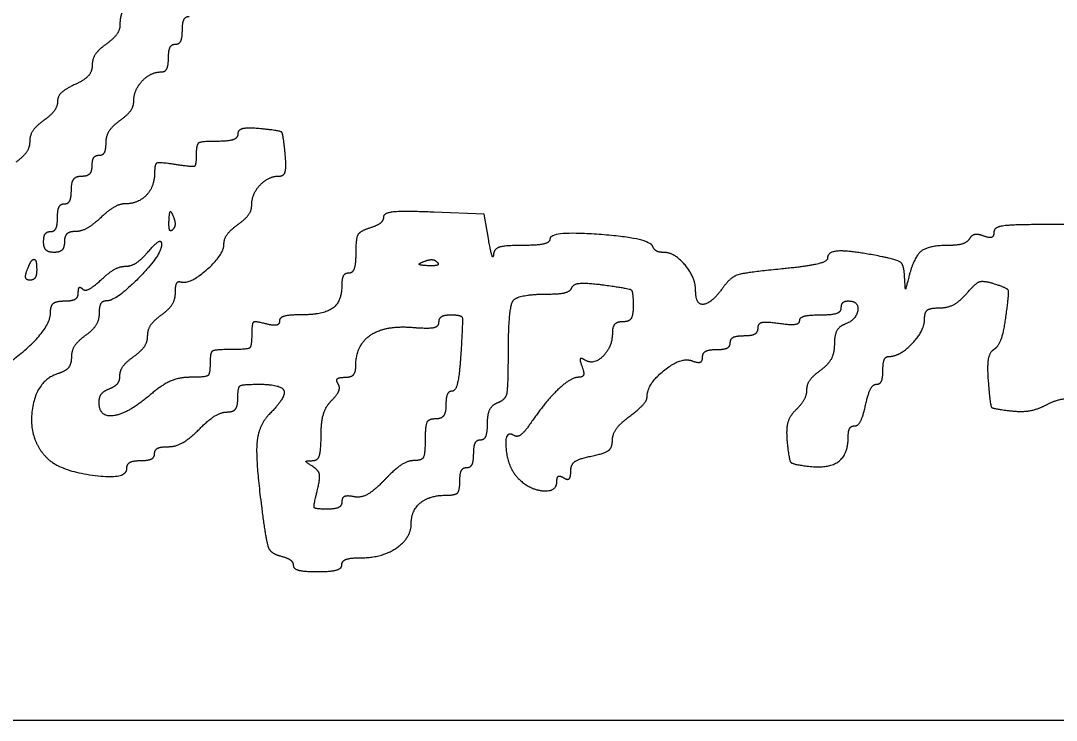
# Model space of a CAD drawing. Extents: x -7.9 to 76.1, y 0 to 22.
# Drawn here: x 25.0205 to 25.3788, y 10.8282 to 11.0702 of the extents above; entities that cross this region are included whole.
import ezdxf

# ---------------------------------------------------------------- set-up
doc = ezdxf.new("R2010")
doc.units = 0
doc.layers.add('SH_Data', color=7, linetype='Continuous')
doc.layers.add('SH_Text', color=7, linetype='Continuous')

msp = doc.modelspace()

# ---------------------------------------------------------------- linework, layer by layer
at = {"layer": 'SH_Data'}
msp.add_line((24.52788, 10.82824), (28.02788, 10.82824), dxfattribs=at)
at = {"layer": 'SH_Text'}
msp.add_line((25.1646, 10.9867), (25.1646, 10.9867), dxfattribs=at)
for points in [[(25.18234, 10.99485), (25.18085, 11.00325), (25.16345, 11.00396)], [(25.38845, 10.98885), (25.38845, 10.99965), (25.37285, 10.99965)]]:
    msp.add_lwpolyline(points, dxfattribs=at)
for points in [[(25.06625, 11.08486), (25.05692, 11.07487), (25.05485, 11.07195), (25.05485, 11.06869)], [(25.05485, 11.06869), (25.05485, 11.06694), (25.05269, 11.06396), (25.05005, 11.06205)], [(25.07645, 11.06685), (25.07645, 11.06949), (25.07753, 11.07165), (25.07885, 11.07165)], [(25.07405, 11.06205), (25.07537, 11.06205), (25.07645, 11.06421), (25.07645, 11.06685)], [(25.05005, 11.06205), (25.04741, 11.06015), (25.04525, 11.05685), (25.04525, 11.05471)], [(25.07165, 11.05725), (25.07165, 11.05989), (25.07273, 11.06205), (25.07405, 11.06205)], [(25.04525, 11.05471), (25.04525, 11.05257), (25.04255, 11.04959), (25.03925, 11.04809)], [(25.06908, 11.05245), (25.0705, 11.05245), (25.07165, 11.05461), (25.07165, 11.05725)], [(25.05965, 11.04236), (25.05965, 11.04623), (25.06547, 11.05245), (25.06908, 11.05245)], [(25.03925, 11.04809), (25.03595, 11.04659), (25.03325, 11.04395), (25.03325, 11.04224)], [(25.03325, 11.04224), (25.03325, 11.04052), (25.03109, 11.03756), (25.02845, 11.03565)], [(25.05485, 11.03565), (25.05749, 11.03756), (25.05965, 11.04057), (25.05965, 11.04236)], [(25.02845, 11.03565), (25.02581, 11.03375), (25.02365, 11.03051), (25.02365, 11.02845)], [(25.05005, 11.02792), (25.05005, 11.03027), (25.05221, 11.03375), (25.05485, 11.03565)], [(25.10345, 11.03281), (25.09907, 11.03323), (25.09565, 11.03244), (25.09565, 11.03101)], [(25.11201, 11.02425), (25.11135, 11.03111), (25.11031, 11.03215), (25.10345, 11.03281)], [(25.09565, 11.03101), (25.09565, 11.0296), (25.09241, 11.02845), (25.08845, 11.02845)], [(25.02365, 11.02845), (25.02365, 11.0264), (25.02149, 11.02316), (25.01885, 11.02125)], [(25.04765, 11.02365), (25.04897, 11.02365), (25.05005, 11.02558), (25.05005, 11.02792)], [(25.08845, 11.02845), (25.08296, 11.02845), (25.08125, 11.02736), (25.08125, 11.02386)], [(25.04525, 11.02005), (25.04525, 11.02203), (25.04633, 11.02365), (25.04765, 11.02365)], [(25.08125, 11.02386), (25.08125, 11.02011), (25.07994, 11.01948), (25.07405, 11.02041)], [(25.11004, 11.01645), (25.11166, 11.01645), (25.11246, 11.0196), (25.11201, 11.02425)], [(25.04165, 11.01645), (25.04363, 11.01645), (25.04525, 11.01807), (25.04525, 11.02005)], [(25.07405, 11.02041), (25.06853, 11.02128), (25.06685, 11.02063), (25.06685, 11.01763)], [(25.03805, 11.01165), (25.03805, 11.01432), (25.03965, 11.01645), (25.04165, 11.01645)], [(25.06685, 11.01763), (25.06685, 11.01284), (25.0612, 11.00685), (25.05668, 11.00685)], [(25.10045, 11.00636), (25.10045, 11.0103), (25.10629, 11.01645), (25.11004, 11.01645)], [(25.03565, 11.00685), (25.03697, 11.00685), (25.03805, 11.00901), (25.03805, 11.01165)], [(25.03325, 11.00205), (25.03325, 11.00469), (25.03433, 11.00685), (25.03565, 11.00685)], [(25.05668, 11.00685), (25.05485, 11.00685), (25.05104, 11.00469), (25.04821, 11.00205)], [(25.07184, 11.00105), (25.07196, 11.00385), (25.07253, 11.00442), (25.07329, 11.0025)], [(25.09565, 10.99965), (25.09829, 11.00156), (25.10045, 11.00457), (25.10045, 11.00636)], [(25.16345, 11.00396), (25.15325, 11.00437), (25.14605, 11.0037), (25.14605, 11.00232)], [(25.03085, 10.99725), (25.03217, 10.99725), (25.03325, 10.99941), (25.03325, 11.00205)], [(25.04821, 11.00205), (25.04537, 10.99941), (25.04139, 10.99725), (25.03935, 10.99725)], [(25.0731, 10.9979), (25.07231, 10.99711), (25.07174, 10.99852), (25.07184, 11.00105)], [(25.07329, 11.0025), (25.07399, 11.00077), (25.0739, 10.9987), (25.0731, 10.9979)], [(25.14605, 11.00232), (25.14605, 11.00103), (25.14389, 10.99929), (25.14125, 10.99845)], [(25.02845, 10.99365), (25.02845, 10.99563), (25.02953, 10.99725), (25.03085, 10.99725)], [(25.03935, 10.99725), (25.03732, 10.99725), (25.03565, 10.99563), (25.03565, 10.99365)], [(25.09085, 10.99287), (25.09085, 10.9947), (25.09301, 10.99775), (25.09565, 10.99965)], [(25.14125, 10.99845), (25.13789, 10.99739), (25.13645, 10.99482), (25.13645, 10.98989)], [(25.35725, 10.997), (25.35725, 10.99554), (25.35567, 10.99495), (25.35373, 10.99569)], [(25.37285, 10.99965), (25.36305, 10.99965), (25.35725, 10.99867), (25.35725, 10.997)], [(25.03205, 10.99005), (25.03007, 10.99005), (25.02845, 10.99167), (25.02845, 10.99365)], [(25.03565, 10.99365), (25.03565, 10.99167), (25.03403, 10.99005), (25.03205, 10.99005)], [(25.06477, 10.99042), (25.06724, 10.99326), (25.06925, 10.99431), (25.06925, 10.99274)], [(25.18414, 10.98945), (25.18396, 10.9878), (25.18315, 10.99023), (25.18234, 10.99485)], [(25.20365, 10.99472), (25.20365, 10.99347), (25.19933, 10.99245), (25.19405, 10.99245)], [(25.23925, 10.99209), (25.23812, 10.99498), (25.20365, 10.99752), (25.20365, 10.99472)], [(25.34879, 10.99475), (25.34801, 10.99349), (25.34466, 10.99245), (25.34134, 10.99245)], [(25.35373, 10.99569), (25.35179, 10.99644), (25.34957, 10.99601), (25.34879, 10.99475)], [(25.06925, 10.99274), (25.06925, 10.98925), (25.05356, 10.97325), (25.05013, 10.97325)], [(25.05683, 10.98525), (25.05873, 10.98525), (25.06231, 10.98758), (25.06477, 10.99042)], [(25.0759, 10.97985), (25.07892, 10.97887), (25.09085, 10.98927), (25.09085, 10.99287)], [(25.13645, 10.98989), (25.13645, 10.98602), (25.13537, 10.98285), (25.13405, 10.98285)], [(25.19405, 10.99245), (25.18814, 10.99245), (25.18433, 10.9913), (25.18414, 10.98945)], [(25.24292, 10.99005), (25.24134, 10.99005), (25.23969, 10.99097), (25.23925, 10.99209)], [(25.25405, 10.97683), (25.25405, 10.98134), (25.24672, 10.99005), (25.24292, 10.99005)], [(25.31855, 10.98855), (25.30796, 10.99067), (25.29965, 10.99042), (25.29965, 10.98796)], [(25.34134, 10.99245), (25.33457, 10.99245), (25.32955, 10.98839), (25.32779, 10.98148)], [(25.02279, 10.98405), (25.02355, 10.98603), (25.02459, 10.98765), (25.02511, 10.98765)], [(25.02511, 10.98765), (25.02563, 10.98765), (25.02605, 10.98603), (25.02605, 10.98405)], [(25.16145, 10.98544), (25.15866, 10.98556), (25.15809, 10.98613), (25.16, 10.98689)], [(25.16, 10.98689), (25.16174, 10.98759), (25.16381, 10.9875), (25.1646, 10.9867)], [(25.1646, 10.9867), (25.1654, 10.98591), (25.16398, 10.98534), (25.16145, 10.98544)], [(25.29965, 10.98796), (25.29965, 10.98682), (25.2923, 10.98515), (25.28331, 10.98426)], [(25.32633, 10.98195), (25.32613, 10.98565), (25.32399, 10.98747), (25.31855, 10.98855)], [(25.02373, 10.98045), (25.02245, 10.98045), (25.02203, 10.98207), (25.02279, 10.98405)], [(25.02605, 10.98405), (25.02605, 10.98207), (25.02501, 10.98045), (25.02373, 10.98045)], [(25.04836, 10.9806), (25.05111, 10.98316), (25.05492, 10.98525), (25.05683, 10.98525)], [(25.13405, 10.98285), (25.13273, 10.98285), (25.13165, 10.98116), (25.13165, 10.97908)], [(25.28331, 10.98426), (25.27107, 10.98306), (25.26612, 10.98148), (25.26358, 10.97795)], [(25.04191, 10.9774), (25.04271, 10.9766), (25.04561, 10.97804), (25.04836, 10.9806)], [(25.07405, 10.97618), (25.07405, 10.97853), (25.07489, 10.98018), (25.0759, 10.97985)], [(25.13165, 10.97908), (25.13165, 10.9731), (25.12543, 10.96845), (25.11743, 10.96845)], [(25.21125, 10.97792), (25.21169, 10.97917), (25.21664, 10.97956), (25.22225, 10.9788)], [(25.32779, 10.98148), (25.32672, 10.97727), (25.32659, 10.97731), (25.32633, 10.98195)], [(25.34783, 10.97586), (25.35093, 10.97943), (25.35367, 10.98039), (25.3574, 10.97921)], [(25.3574, 10.97921), (25.36194, 10.97777), (25.36245, 10.97629), (25.36132, 10.96786)], [(25.03565, 10.97325), (25.03829, 10.97325), (25.04045, 10.97451), (25.04045, 10.97605)], [(25.04045, 10.97605), (25.04045, 10.97759), (25.04111, 10.9782), (25.04191, 10.9774)], [(25.06925, 10.96845), (25.07189, 10.97036), (25.07405, 10.97384), (25.07405, 10.97618)], [(25.18925, 10.95415), (25.18925, 10.97085), (25.19239, 10.97565), (25.20328, 10.97565)], [(25.20328, 10.97565), (25.20723, 10.97565), (25.21081, 10.97667), (25.21125, 10.97792)], [(25.22225, 10.9788), (25.23099, 10.97762), (25.23245, 10.97661), (25.23245, 10.97174)], [(25.26358, 10.97795), (25.25958, 10.9724), (25.25405, 10.97175), (25.25405, 10.97683)], [(25.33837, 10.97085), (25.34119, 10.97085), (25.34545, 10.97311), (25.34783, 10.97586)], [(25.03085, 10.96938), (25.03085, 10.97165), (25.03284, 10.97325), (25.03565, 10.97325)], [(25.05013, 10.97325), (25.04877, 10.97325), (25.04765, 10.97133), (25.04765, 10.96898)], [(25.23245, 10.97174), (25.23245, 10.96829), (25.23104, 10.96605), (25.22885, 10.96605)], [(25.30445, 10.97085), (25.30445, 10.97217), (25.30553, 10.97325), (25.30685, 10.97325)], [(25.30685, 10.97325), (25.31063, 10.97325), (25.30966, 10.96672), (25.30565, 10.96519)], [(25.00751, 10.94813), (25.01522, 10.95007), (25.03085, 10.9643), (25.03085, 10.96938)], [(25.04765, 10.96898), (25.04765, 10.96664), (25.04549, 10.96316), (25.04285, 10.96125)], [(25.06445, 10.96125), (25.06445, 10.96331), (25.06661, 10.96655), (25.06925, 10.96845)], [(25.11743, 10.96845), (25.11337, 10.96845), (25.11005, 10.96748), (25.11005, 10.96628)], [(25.16525, 10.96591), (25.16525, 10.96731), (25.16714, 10.96846), (25.16945, 10.96846)], [(25.16945, 10.96846), (25.17305, 10.96846), (25.17354, 10.96655), (25.17283, 10.95526)], [(25.29005, 10.96647), (25.29005, 10.96756), (25.29329, 10.96845), (25.29725, 10.96845)], [(25.29725, 10.96845), (25.30121, 10.96845), (25.30445, 10.96953), (25.30445, 10.97085)], [(25.33325, 10.96694), (25.33325, 10.96934), (25.33524, 10.97085), (25.33837, 10.97085)], [(25.10525, 10.96536), (25.10157, 10.96632), (25.10045, 10.96543), (25.10045, 10.96153)], [(25.11005, 10.96628), (25.11005, 10.96508), (25.10789, 10.96467), (25.10525, 10.96536)], [(25.15625, 10.96411), (25.16146, 10.96368), (25.16525, 10.96444), (25.16525, 10.96591)], [(25.22885, 10.96605), (25.22687, 10.96605), (25.22525, 10.96436), (25.22525, 10.96228)], [(25.27565, 10.96393), (25.27565, 10.96553), (25.27853, 10.96618), (25.28285, 10.96554)], [(25.28285, 10.96554), (25.28681, 10.96496), (25.29005, 10.96538), (25.29005, 10.96647)], [(25.30565, 10.96519), (25.30367, 10.96443), (25.30205, 10.96131), (25.30205, 10.95826)], [(25.32089, 10.95405), (25.32467, 10.95405), (25.33325, 10.96299), (25.33325, 10.96694)], [(25.36132, 10.96786), (25.3606, 10.96253), (25.35878, 10.9574), (25.35727, 10.95646)], [(25.04285, 10.96125), (25.04021, 10.95935), (25.03805, 10.95595), (25.03805, 10.95369)], [(25.05965, 10.95405), (25.06229, 10.95596), (25.06445, 10.9592), (25.06445, 10.96125)], [(25.10045, 10.96153), (25.10045, 10.95749), (25.09899, 10.95645), (25.09325, 10.95645)], [(25.13645, 10.95056), (25.13645, 10.95795), (25.14663, 10.96491), (25.15625, 10.96411)], [(25.22525, 10.96228), (25.22525, 10.95736), (25.21876, 10.95093), (25.2157, 10.95283)], [(25.26605, 10.95885), (25.26605, 10.96017), (25.26821, 10.96125), (25.27085, 10.96125)], [(25.27085, 10.96125), (25.27349, 10.96125), (25.27565, 10.96246), (25.27565, 10.96393)], [(25.26125, 10.95645), (25.26389, 10.95645), (25.26605, 10.95753), (25.26605, 10.95885)], [(25.30205, 10.95826), (25.30205, 10.95521), (25.29989, 10.95116), (25.29725, 10.94925)], [(25.05485, 10.94745), (25.05485, 10.94918), (25.05701, 10.95215), (25.05965, 10.95405)], [(25.09325, 10.95645), (25.08765, 10.95645), (25.08605, 10.95539), (25.08605, 10.95165)], [(25.17283, 10.95526), (25.17238, 10.948), (25.17103, 10.94205), (25.16983, 10.94205)], [(25.18565, 10.93812), (25.18831, 10.93914), (25.18925, 10.94335), (25.18925, 10.95415)], [(25.25272, 10.95257), (25.25477, 10.95179), (25.25645, 10.95234), (25.25645, 10.9538)], [(25.25645, 10.9538), (25.25645, 10.95526), (25.25861, 10.95645), (25.26125, 10.95645)], [(25.31885, 10.94925), (25.31885, 10.95189), (25.31977, 10.95405), (25.32089, 10.95405)], [(25.35727, 10.95646), (25.35573, 10.95551), (25.35486, 10.95066), (25.35529, 10.94541)], [(25.03805, 10.95369), (25.03805, 10.95143), (25.03601, 10.94893), (25.03351, 10.94814)], [(25.08605, 10.95165), (25.08605, 10.94798), (25.08445, 10.94685), (25.07923, 10.94685)], [(25.13271, 10.94685), (25.13477, 10.94685), (25.13645, 10.94852), (25.13645, 10.95056)], [(25.21474, 10.95058), (25.21553, 10.94853), (25.21502, 10.94685), (25.21362, 10.94685)], [(25.2157, 10.95283), (25.21432, 10.95368), (25.21391, 10.95273), (25.21474, 10.95058)], [(25.23725, 10.9401), (25.23725, 10.9445), (25.24903, 10.95399), (25.25272, 10.95257)], [(25.03351, 10.94814), (25.02587, 10.94571), (25.02314, 10.92543), (25.02959, 10.91898)], [(25.05125, 10.94292), (25.05323, 10.94368), (25.05485, 10.94572), (25.05485, 10.94745)], [(25.07923, 10.94685), (25.07541, 10.94685), (25.06933, 10.94421), (25.06543, 10.94086)], [(25.13033, 10.94465), (25.12958, 10.94586), (25.13066, 10.94685), (25.13271, 10.94685)], [(25.21362, 10.94685), (25.21083, 10.94685), (25.20204, 10.9384), (25.19662, 10.93051)], [(25.29725, 10.94925), (25.29461, 10.94735), (25.29245, 10.94434), (25.29245, 10.94255)], [(25.31665, 10.94445), (25.31786, 10.94445), (25.31885, 10.94661), (25.31885, 10.94925)], [(25.09565, 10.93965), (25.09565, 10.94339), (25.09725, 10.94445), (25.10285, 10.94445)], [(25.10285, 10.94445), (25.11084, 10.94445), (25.1124, 10.93994), (25.10645, 10.934)], [(25.12808, 10.93882), (25.13007, 10.94081), (25.13109, 10.94343), (25.13033, 10.94465)], [(25.31285, 10.93725), (25.31372, 10.94121), (25.31543, 10.94445), (25.31665, 10.94445)], [(25.35529, 10.94541), (25.35597, 10.93707), (25.35682, 10.93597), (25.36304, 10.93526)], [(25.04765, 10.9382), (25.04765, 10.94004), (25.04927, 10.94216), (25.05125, 10.94292)], [(25.06543, 10.94086), (25.05785, 10.93434), (25.04765, 10.93282), (25.04765, 10.9382)], [(25.09195, 10.93485), (25.09405, 10.93485), (25.09565, 10.93692), (25.09565, 10.93965)], [(25.16983, 10.94205), (25.16863, 10.94205), (25.16765, 10.93989), (25.16765, 10.93725)], [(25.23125, 10.93342), (25.23455, 10.9359), (25.23725, 10.9389), (25.23725, 10.9401)], [(25.29245, 10.94255), (25.29245, 10.94077), (25.29078, 10.93763), (25.28873, 10.93558)], [(25.37547, 10.93737), (25.37846, 10.93897), (25.38377, 10.93973), (25.38727, 10.93906)], [(25.12445, 10.92663), (25.12445, 10.93134), (25.12608, 10.93683), (25.12808, 10.93882)], [(25.16765, 10.93725), (25.16765, 10.93459), (25.16605, 10.93245), (25.16405, 10.93245)], [(25.18205, 10.931), (25.18205, 10.93416), (25.18367, 10.93736), (25.18565, 10.93812)], [(25.30906, 10.93005), (25.31028, 10.93005), (25.31199, 10.93329), (25.31285, 10.93725)], [(25.36304, 10.93526), (25.36689, 10.93482), (25.37248, 10.93577), (25.37547, 10.93737)], [(25.08224, 10.92885), (25.08554, 10.93215), (25.08991, 10.93485), (25.09195, 10.93485)], [(25.10645, 10.934), (25.10258, 10.93012), (25.10183, 10.91663), (25.10443, 10.89767)], [(25.16405, 10.93245), (25.16165, 10.93245), (25.16045, 10.93005), (25.16045, 10.92525)], [(25.22525, 10.92498), (25.22525, 10.92715), (25.22795, 10.93094), (25.23125, 10.93342)], [(25.28873, 10.93558), (25.28652, 10.93338), (25.28529, 10.92879), (25.28573, 10.92435)], [(25.07155, 10.92285), (25.07413, 10.92285), (25.07894, 10.92555), (25.08224, 10.92885)], [(25.17965, 10.92525), (25.18097, 10.92525), (25.18205, 10.92784), (25.18205, 10.931)], [(25.19662, 10.93051), (25.19473, 10.92776), (25.1923, 10.92606), (25.19122, 10.92672)], [(25.30685, 10.92628), (25.30685, 10.92836), (25.30785, 10.93005), (25.30906, 10.93005)], [(25.12145, 10.91802), (25.12329, 10.91804), (25.12445, 10.92139), (25.12445, 10.92663)], [(25.16045, 10.92525), (25.16045, 10.92026), (25.15928, 10.91805), (25.15662, 10.91805)], [(25.17725, 10.92045), (25.17725, 10.92309), (25.17833, 10.92525), (25.17965, 10.92525)], [(25.19122, 10.92672), (25.18779, 10.92885), (25.18911, 10.91546), (25.19268, 10.91188)], [(25.29307, 10.91609), (25.30019, 10.91527), (25.30685, 10.9202), (25.30685, 10.92628)], [(25.06685, 10.92045), (25.06685, 10.92177), (25.06897, 10.92285), (25.07155, 10.92285)], [(25.21805, 10.91961), (25.22254, 10.92051), (25.22525, 10.92254), (25.22525, 10.92498)], [(25.28573, 10.92435), (25.28633, 10.91817), (25.28762, 10.91672), (25.29307, 10.91609)], [(25.02959, 10.91898), (25.03408, 10.91449), (25.05725, 10.91142), (25.05725, 10.91532)], [(25.05725, 10.91532), (25.05725, 10.91682), (25.05941, 10.91805), (25.06205, 10.91805)], [(25.06205, 10.91805), (25.06469, 10.91805), (25.06685, 10.91913), (25.06685, 10.92045)], [(25.12159, 10.91599), (25.1192, 10.91751), (25.11916, 10.91799), (25.12145, 10.91802)], [(25.15662, 10.91805), (25.15451, 10.91805), (25.14992, 10.91504), (25.14642, 10.91136)], [(25.17485, 10.91565), (25.17617, 10.91565), (25.17725, 10.91781), (25.17725, 10.92045)], [(25.21085, 10.91437), (25.21085, 10.91668), (25.21369, 10.91874), (25.21805, 10.91961)], [(25.12313, 10.90763), (25.12417, 10.91177), (25.12363, 10.9147), (25.12159, 10.91599)], [(25.17245, 10.91085), (25.17245, 10.91349), (25.17353, 10.91565), (25.17485, 10.91565)], [(25.20845, 10.91205), (25.20977, 10.91124), (25.21085, 10.91228), (25.21085, 10.91437)], [(25.14642, 10.91136), (25.1429, 10.90766), (25.13818, 10.90506), (25.13585, 10.90554)], [(25.16748, 10.90605), (25.17085, 10.90605), (25.17245, 10.9076), (25.17245, 10.91085)], [(25.19268, 10.91188), (25.19667, 10.9079), (25.20605, 10.90727), (25.20605, 10.911)], [(25.20605, 10.911), (25.20605, 10.91239), (25.20713, 10.91287), (25.20845, 10.91205)], [(25.12659, 10.90125), (25.12232, 10.90125), (25.12178, 10.90224), (25.12313, 10.90763)], [(25.13165, 10.90383), (25.13165, 10.90241), (25.12938, 10.90125), (25.12659, 10.90125)], [(25.13585, 10.90554), (25.13354, 10.90602), (25.13165, 10.90525), (25.13165, 10.90383)], [(25.15565, 10.89631), (25.15565, 10.90082), (25.162, 10.90605), (25.16748, 10.90605)], [(25.10443, 10.89767), (25.10556, 10.88937), (25.10722, 10.88589), (25.11043, 10.88505)], [(25.13849, 10.88445), (25.14565, 10.88445), (25.15565, 10.89136), (25.15565, 10.89631)], [(25.11043, 10.88505), (25.11286, 10.88442), (25.11485, 10.88294), (25.11485, 10.88177)], [(25.13165, 10.88205), (25.13165, 10.88337), (25.13473, 10.88445), (25.13849, 10.88445)], [(25.11485, 10.88177), (25.11485, 10.88061), (25.11863, 10.87965), (25.12325, 10.87965)], [(25.12325, 10.87965), (25.12787, 10.87965), (25.13165, 10.88073), (25.13165, 10.88205)]]:
    msp.add_open_spline(points, degree=2, dxfattribs=at)

doc.saveas('drawing.dxf')
